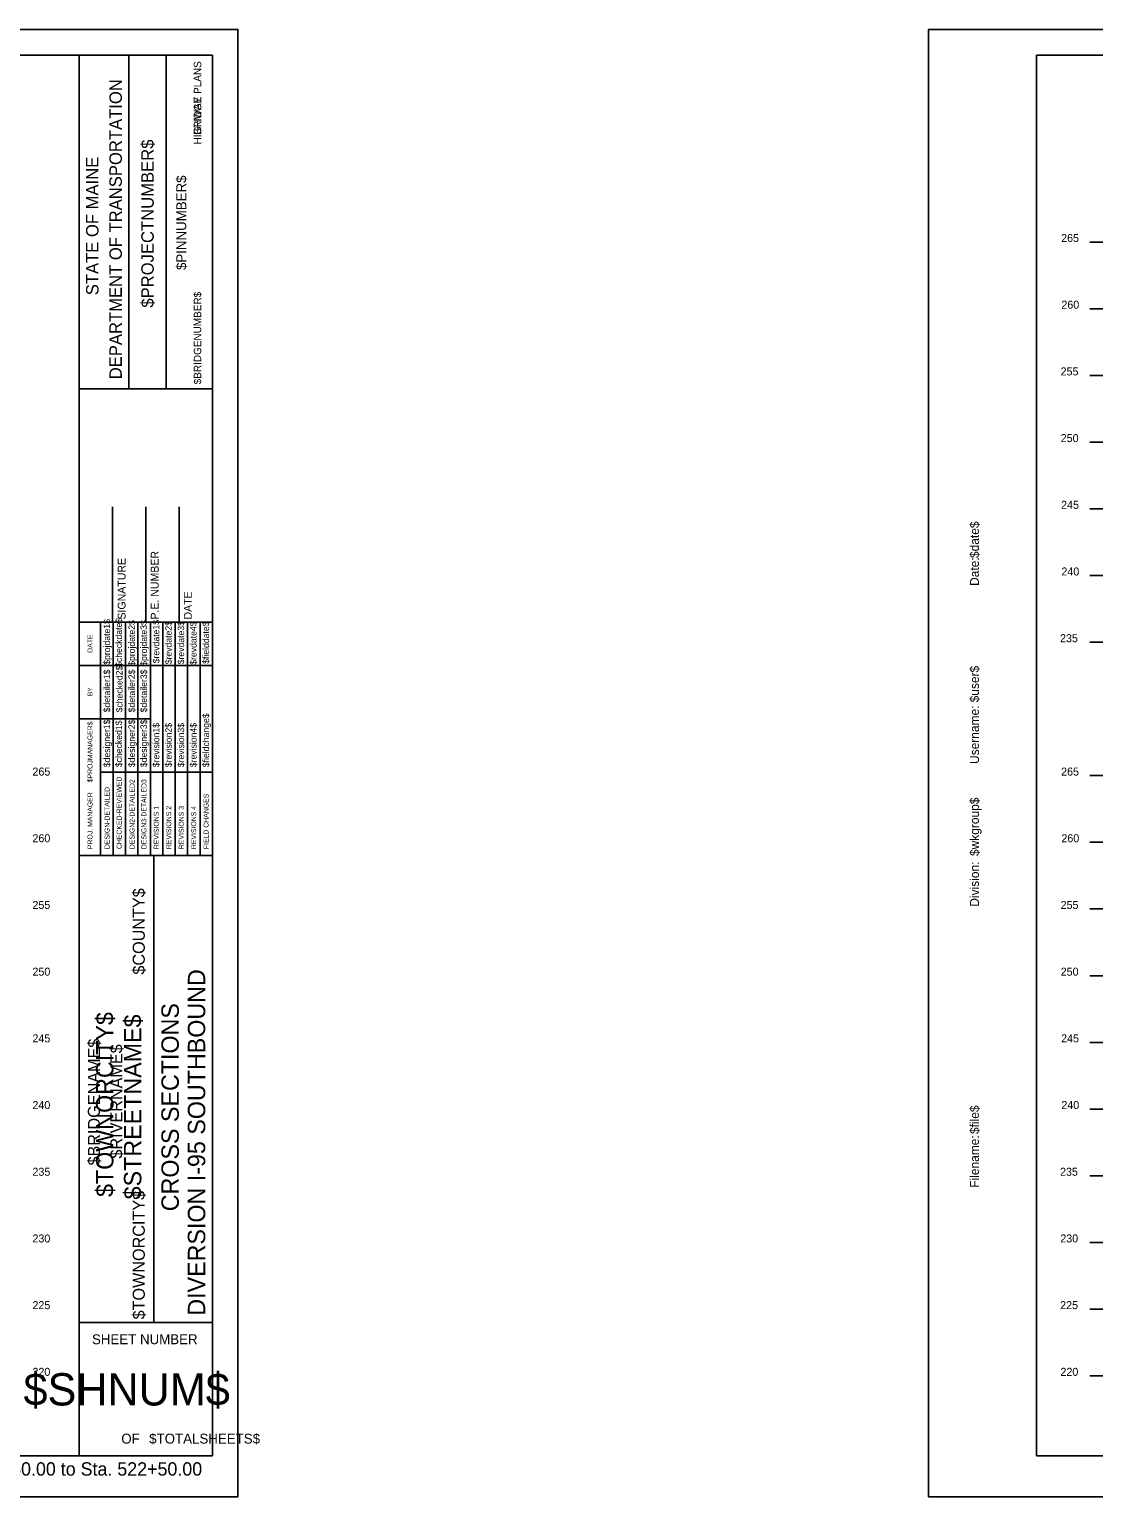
# Model space of a CAD drawing. Extents: x 1170543 to 1177585, y 609599 to 610623.
# Drawn here: x 1174984.8 to 1175064.6, y 609598.8 to 609708.8 of the extents above; entities that cross this region are included whole.
import ezdxf

# ---------------------------------------------------------------- set-up
doc = ezdxf.new("R2010")
doc.units = 0
for name, color, linetype in [('BORDER', 7, 'Continuous'), ('BRIDGE_TITLE', 7, 'Continuous'), ('H_V ANNOTATION', 7, 'Continuous'), ('HIGHWAY_TITLE', 7, 'Continuous'), ('MAJOR', 7, 'Continuous'), ('PLOT BOUNDARY', 7, 'Continuous')]:
    doc.layers.add(name, color=color, linetype=linetype)

msp = doc.modelspace()

# ---------------------------------------------------------------- linework, layer by layer
at = {"layer": 'BORDER'}
for p, q in [((1174998.56, 609706.87), (1174838.56, 609706.87)), ((1174988.56, 609601.88), (1174988.56, 609706.88)), ((1174992.29, 609681.87), (1174992.29, 609706.87)), ((1174995.08, 609681.87), (1174995.08, 609706.87)), ((1174998.56, 609601.88), (1174998.56, 609706.88)), ((1175220.31, 609706.87), (1175060.31, 609706.87)), ((1175060.31, 609706.87), (1175060.31, 609601.87)), ((1174988.56, 609681.87), (1174998.56, 609681.87)), ((1174991.06, 609664.38), (1174991.06, 609673.02)), ((1174993.56, 609664.38), (1174993.56, 609673.02)), ((1174996.06, 609664.38), (1174996.06, 609673.02)), ((1174988.56, 609664.38), (1174998.56, 609664.38)), ((1174988.56, 609646.88), (1174998.56, 609646.88)), ((1174994.15, 609611.88), (1174994.15, 609646.88)), ((1174988.56, 609611.88), (1174998.56, 609611.88)), ((1174838.56, 609601.87), (1174998.56, 609601.87)), ((1175060.31, 609601.87), (1175220.31, 609601.87))]:
    msp.add_line(p, q, dxfattribs=at)
for points in [[(1174990.17, 609661.13), (1174990.17, 609664.38)], [(1174991.1, 609646.88), (1174991.1, 609664.38)], [(1174992.04, 609664.38), (1174992.04, 609646.88)], [(1174992.97, 609646.88), (1174992.97, 609664.38)], [(1174993.9, 609646.88), (1174993.9, 609664.38)], [(1174994.83, 609646.88), (1174994.83, 609664.38)], [(1174995.76, 609646.88), (1174995.76, 609664.38)], [(1174996.69, 609646.88), (1174996.69, 609664.38)], [(1174997.63, 609646.88), (1174997.63, 609664.38)], [(1174990.17, 609646.88), (1174990.17, 609663.67)], [(1174988.56, 609661.13), (1174998.56, 609661.13)], [(1174988.56, 609657.13), (1174990.17, 609657.13)], [(1174990.17, 609657.13), (1174993.9, 609657.13)], [(1174990.17, 609653.13), (1174998.56, 609653.13)]]:
    msp.add_lwpolyline(points, dxfattribs=at)
at = {"layer": 'MAJOR'}
for p, q in [((1175064.31, 609692.87), (1175065.31, 609692.87)), ((1175064.31, 609687.87), (1175065.31, 609687.87)), ((1175064.31, 609682.87), (1175065.31, 609682.87)), ((1175064.31, 609677.87), (1175065.31, 609677.87)), ((1175064.31, 609672.87), (1175065.31, 609672.87)), ((1175064.31, 609667.87), (1175065.31, 609667.87)), ((1175064.31, 609662.87), (1175065.31, 609662.87)), ((1175064.31, 609652.87), (1175065.31, 609652.87)), ((1175064.31, 609647.87), (1175065.31, 609647.87)), ((1175064.31, 609642.87), (1175065.31, 609642.87)), ((1175064.31, 609637.87), (1175065.31, 609637.87)), ((1175064.31, 609632.87), (1175065.31, 609632.87)), ((1175064.31, 609627.87), (1175065.31, 609627.87)), ((1175064.31, 609622.87), (1175065.31, 609622.87)), ((1175064.31, 609617.87), (1175065.31, 609617.87)), ((1175064.31, 609612.87), (1175065.31, 609612.87)), ((1175064.31, 609607.87), (1175065.31, 609607.87))]:
    msp.add_line(p, q, dxfattribs=at)
at = {"layer": 'PLOT BOUNDARY'}
for points in [[(1174830.46, 609598.81), (1175000.46, 609598.81), (1175000.46, 609708.81), (1174830.46, 609708.81)], [(1175052.22, 609598.81), (1175222.22, 609598.81), (1175222.22, 609708.81), (1175052.22, 609708.81)]]:
    msp.add_lwpolyline(points, close=True, dxfattribs=at)

# ---------------------------------------------------------------- texts
at = {"layer": 'BORDER'}
for s, height, rotation, p in [('DEPARTMENT OF TRANSPORTATION', 0.9318, 90, (1174991.76, 609682.58)), ('$PROJECTNUMBER$', 0.9318, 90, (1174994.15, 609687.95)), ('STATE OF MAINE', 0.9318, 90, (1174990.01, 609688.88)), ('$PINNUMBER$', 0.7453, 90, (1174996.59, 609690.77)), ('$date$', 0.67, 90, (1175056, 609669.18)), ('P.E. NUMBER', 0.5906, 90, (1174994.52, 609664.57)), ('SIGNATURE', 0.591, 90, (1174992.04, 609664.57)), ('Date:', 0.67, 90, (1175056, 609667.09)), ('DATE', 0.591, 90, (1174997, 609664.57)), ('$projdate1$', 0.4845, 90, (1174990.88, 609661.18)), ('$checkdate$', 0.4845, 90, (1174991.77, 609661.02)), ('$projdate2$', 0.4845, 90, (1174992.74, 609661.1)), ('$projdate3$', 0.4845, 90, (1174993.64, 609661.1)), ('$revdate1$', 0.485, 90, (1174994.57, 609661.29)), ('$revdate2$', 0.485, 90, (1174995.5, 609661.21)), ('$revdate3$', 0.485, 90, (1174996.43, 609661.21)), ('$revdate4$', 0.485, 90, (1174997.36, 609661.18)), ('$fielddate$', 0.4845, 90, (1174998.3, 609661.25)), ('DATE', 0.371, 90, (1174989.56, 609662.08)), ('$detailer1$', 0.4845, 90, (1174990.88, 609657.61)), ('$checked2$', 0.485, 90, (1174991.81, 609657.61)), ('$detailer2$', 0.4845, 90, (1174992.74, 609657.61)), ('$detailer3$', 0.4845, 90, (1174993.64, 609657.61)), ('$user$', 0.67, 90, (1175056, 609658.36)), ('BY', 0.371, 90, (1174989.56, 609658.81)), ('$fieldchange$', 0.4845, 90, (1174998.3, 609653.5)), ('Username:', 0.67, 90, (1175056, 609653.74)), ('$PROJMANAGER$', 0.3727, 90, (1174989.56, 609652.37)), ('$designer1$', 0.4845, 90, (1174990.88, 609653.5)), ('$checked1$', 0.485, 90, (1174991.77, 609653.5)), ('$designer2$', 0.4845, 90, (1174992.74, 609653.5)), ('$designer3$', 0.4845, 90, (1174993.64, 609653.5)), ('$revision1$', 0.4845, 90, (1174994.57, 609653.5)), ('$revision2$', 0.4845, 90, (1174995.5, 609653.5)), ('$revision3$', 0.4845, 90, (1174996.43, 609653.5)), ('$revision4$', 0.4845, 90, (1174997.36, 609653.5)), ('CHECKED-REVIEWED', 0.3727, 90, (1174991.74, 609647.36)), ('DESIGN2-DETAILED2', 0.3727, 90, (1174992.71, 609647.36)), ('DESIGN3-DETAILED3', 0.3727, 90, (1174993.6, 609647.36)), ('PROJ. MANAGER', 0.3727, 90, (1174989.56, 609647.36)), ('DESIGN-DETAILED', 0.3727, 90, (1174990.84, 609647.36)), ('FIELD CHANGES', 0.3727, 90, (1174998.26, 609647.36)), ('$wkgroup$', 0.67, 90, (1175056, 609646.84)), ('REVISIONS 1', 0.3727, 90, (1174994.53, 609647.36)), ('REVISIONS 2', 0.3727, 90, (1174995.46, 609647.36)), ('REVISIONS 3', 0.3727, 90, (1174996.4, 609647.36)), ('REVISIONS 4', 0.3727, 90, (1174997.33, 609647.36)), ('Division:', 0.67, 90, (1175056, 609643.04)), ('DIVERSION I-95 SOUTHBOUND', 1.3043, 90, (1174998.01, 609612.38)), ('CROSS SECTIONS', 1.3043, 90, (1174996.03, 609620.21)), ('$file$', 0.67, 90, (1175056, 609626)), ('Filename:', 0.67, 90, (1175056, 609621.97)), ('SHEET NUMBER', 0.7453, 360, (1174989.52, 609610.24)), ('$SHNUM$', 2.419, 360, (1174984.39, 609605.65)), ('OF', 0.745, 360, (1174991.72, 609602.79)), ('$TOTALSHEETS$', 0.7453, 360, (1174993.81, 609602.79))]:
    msp.add_text(s, height=height, rotation=rotation, dxfattribs=at).set_placement(p)
at = {"layer": 'BRIDGE_TITLE'}
for s, height, p in [('BRIDGE PLANS', 0.559, (1174997.71, 609700.9)), ('$BRIDGENUMBER$', 0.559, (1174997.71, 609682.2)), ('$COUNTY$', 0.907, (1174993.48, 609637.95)), ('$BRIDGENAME$', 0.9072, (1174990.12, 609623.64)), ('$RIVERNAME$', 0.9072, (1174991.8, 609624.16)), ('$TOWNORCITY$', 0.9072, (1174993.48, 609612.1))]:
    msp.add_text(s, height=height, rotation=90, dxfattribs=at).set_placement(p)
at = {"layer": 'H_V ANNOTATION'}
for s, height, p in [('265', 0.6, (1175062.16, 609692.87)), ('260', 0.6, (1175062.18, 609687.87)), ('255', 0.6, (1175062.12, 609682.87)), ('250', 0.6, (1175062.13, 609677.87)), ('245', 0.6, (1175062.16, 609672.87)), ('240', 0.6, (1175062.18, 609667.87)), ('235', 0.6, (1175062.08, 609662.87)), ('265', 0.6, (1174985.06, 609652.87)), ('265', 0.6, (1175062.16, 609652.87)), ('260', 0.6, (1174985.06, 609647.87)), ('260', 0.6, (1175062.18, 609647.87)), ('255', 0.6, (1174985.06, 609642.87)), ('255', 0.6, (1175062.12, 609642.87)), ('250', 0.6, (1174985.06, 609637.87)), ('250', 0.6, (1175062.13, 609637.87)), ('245', 0.6, (1174985.06, 609632.87)), ('245', 0.6, (1175062.16, 609632.87)), ('240', 0.6, (1174985.06, 609627.87)), ('240', 0.6, (1175062.18, 609627.87)), ('235', 0.6, (1174985.06, 609622.87)), ('235', 0.6, (1175062.08, 609622.87)), ('230', 0.6, (1174985.06, 609617.87)), ('230', 0.6, (1175062.1, 609617.87)), ('225', 0.6, (1174985.06, 609612.87)), ('225', 0.6, (1175062.09, 609612.87)), ('220', 0.6, (1174985.06, 609607.87)), ('220', 0.6, (1175062.11, 609607.87)), ('Sta. 522+50.00 to Sta. 522+50.00', 1.0002, (1174977.7, 609600.39))]:
    msp.add_text(s, height=height, dxfattribs=at).set_placement(p)
at = {"layer": 'HIGHWAY_TITLE'}
for s, height, p in [('HIGHWAY PLANS', 0.559, (1174997.71, 609700.19)), ('$TOWNORCITY$', 1.3043, (1174991.13, 609621.28)), ('$STREETNAME$', 1.3043, (1174993.22, 609621.1))]:
    msp.add_text(s, height=height, rotation=90, dxfattribs=at).set_placement(p)

doc.saveas('drawing.dxf')
